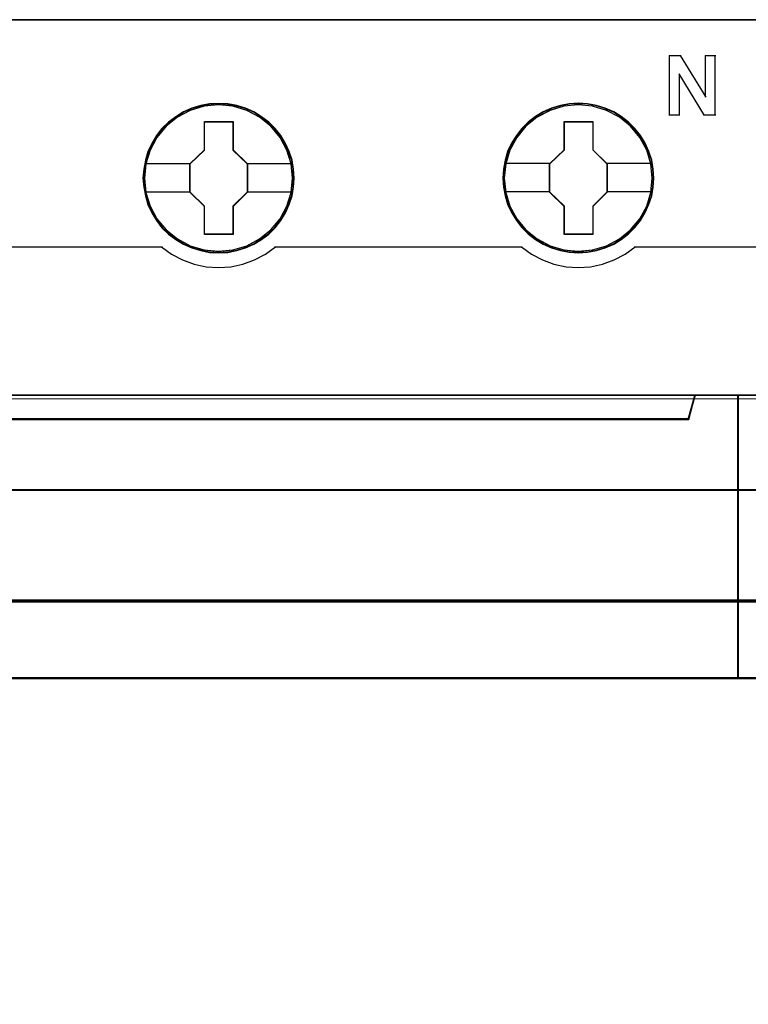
# Model space of a CAD drawing. Header units: millimetres. Extents: x -1290 to 1795, y -4192 to -1311.
# Tile 524 of 656: x 1077.48 to 1084.77, y -3008.58 to -2998.73. Entities that reach past the tile are written whole.
import ezdxf

# ---------------------------------------------------------------- set-up
doc = ezdxf.new("R2010")
doc.units = ezdxf.units.MM
doc.layers.add('30', color=7, linetype='Continuous')
doc.layers.add('45', color=7, linetype='Continuous')
doc.layers.add('Aparatura', color=7, linetype='Continuous', lineweight=13)

# ---------------------------------------------------------------- blocks, each defined once
blk = doc.blocks.new('*U411')
at = {"layer": '45', "color": 7}
for points in [[(189.646347, -533.443271), (117.625529, -533.443271), (117.625529, -615.466039), (189.646347, -615.466039), (189.646347, -533.443271)], [(189.624863, -533.464815), (117.647013, -533.464815), (117.647013, -615.44629), (189.624863, -615.44629), (189.624863, -533.464815)], [(166.413421, -541.365363), (166.39103, -540.917573), (166.318259, -540.464255), (166.161523, -540.038578), (165.982396, -539.623958), (165.747292, -539.231451), (165.467406, -538.888698), (165.142738, -538.568058), (164.778886, -538.291645), (164.403839, -538.048401), (163.978412, -537.865968), (163.547388, -537.738818), (163.093973, -537.655894), (162.640557, -537.628252), (162.187142, -537.655894), (161.744922, -537.738818), (161.297104, -537.865968), (160.882873, -538.048401), (160.49663, -538.291645), (160.138376, -538.568058), (159.802513, -538.888698), (159.53942, -539.231451), (159.29312, -539.623958), (159.0972, -540.038578), (158.979648, -540.464255), (158.890085, -540.917573), (158.856498, -541.365363), (158.890085, -541.813153), (158.979648, -542.249886), (159.0972, -542.675563), (159.29312, -543.090184), (159.53942, -543.482691), (159.802513, -543.842028), (160.138376, -544.15714), (160.49663, -544.433553), (160.882873, -544.665741), (161.297104, -544.848173), (161.744922, -544.98638), (162.187142, -545.074833), (162.640557, -545.096946), (163.093973, -545.074833), (163.547388, -544.98638), (163.978412, -544.848173), (164.403839, -544.665741), (164.778886, -544.433553), (165.142738, -544.15714), (165.467406, -543.842028), (165.747292, -543.482691), (165.982396, -543.090184), (166.161523, -542.675563), (166.318259, -542.249886), (166.39103, -541.813153), (166.413421, -541.365363)], [(166.413421, -541.365363), (166.39103, -540.917573), (166.318259, -540.464255), (166.161523, -540.038578), (165.982396, -539.623958), (165.747292, -539.231451), (165.467406, -538.888698), (165.142738, -538.568058), (164.778886, -538.291645), (164.403839, -538.048401), (163.978412, -537.865968), (163.547388, -537.738818), (163.093973, -537.655894), (162.640557, -537.628252), (162.187142, -537.655894), (161.744922, -537.738818), (161.297104, -537.865968), (160.882873, -538.048401), (160.49663, -538.291645), (160.138376, -538.568058), (159.802513, -538.888698), (159.53942, -539.231451), (159.29312, -539.623958), (159.0972, -540.038578), (158.979648, -540.464255), (158.890085, -540.917573), (158.856498, -541.365363), (158.890085, -541.813153), (158.979648, -542.249886), (159.0972, -542.675563), (159.29312, -543.090184), (159.53942, -543.482691), (159.802513, -543.842028), (160.138376, -544.15714), (160.49663, -544.433553), (160.882873, -544.665741), (161.297104, -544.848173), (161.744922, -544.98638), (162.187142, -545.074833), (162.640557, -545.096946), (163.093973, -545.074833), (163.547388, -544.98638), (163.978412, -544.848173), (164.403839, -544.665741), (164.778886, -544.433553), (165.142738, -544.15714), (165.467406, -543.842028), (165.747292, -543.482691), (165.982396, -543.090184), (166.161523, -542.675563), (166.318259, -542.249886), (166.39103, -541.813153), (166.413421, -541.365363)], [(166.391937, -541.365349), (166.369668, -540.919927), (166.297294, -540.469006), (166.141412, -540.04558), (165.963261, -539.633153), (165.729438, -539.242721), (165.451077, -538.901781), (165.128178, -538.582837), (164.766309, -538.307886), (164.393305, -538.065928), (163.970197, -537.88446), (163.541521, -537.757982), (163.090576, -537.675497), (162.639632, -537.648001), (162.188687, -537.675497), (161.748877, -537.757982), (161.303499, -537.88446), (160.891525, -538.065928), (160.507387, -538.307886), (160.151085, -538.582837), (159.817052, -538.901781), (159.555392, -539.242721), (159.310435, -539.633153), (159.115582, -540.04558), (158.998671, -540.469006), (158.909595, -540.919927), (158.876192, -541.365349), (158.909595, -541.81077), (158.998671, -542.245194), (159.115582, -542.66862), (159.310435, -543.081047), (159.555392, -543.471479), (159.817052, -543.828916), (160.151085, -544.142361), (160.507387, -544.417313), (160.891525, -544.648272), (161.303499, -544.82974), (161.748877, -544.967216), (162.188687, -545.055201), (162.639632, -545.077197), (163.090576, -545.055201), (163.541521, -544.967216), (163.970197, -544.82974), (164.393305, -544.648272), (164.766309, -544.417313), (165.128178, -544.142361), (165.451077, -543.828916), (165.729438, -543.471479), (165.963261, -543.081047), (166.141412, -542.66862), (166.297294, -542.245194), (166.369668, -541.81077), (166.391937, -541.365349)], [(184.409674, -541.35908), (184.381685, -540.911183), (184.314512, -540.457755), (184.157776, -540.031976), (183.978649, -539.617256), (183.743545, -539.224655), (183.463659, -538.88182), (183.133393, -538.561103), (182.769542, -538.284623), (182.400092, -538.041321), (181.969068, -537.858844), (181.543641, -537.731663), (181.084628, -537.648719), (180.631212, -537.621071), (180.177797, -537.648719), (179.735577, -537.731663), (179.28776, -537.858844), (178.879126, -538.041321), (178.487286, -538.284623), (178.129031, -538.561103), (177.798766, -538.88182), (177.535673, -539.224655), (177.289373, -539.617256), (177.093453, -540.031976), (176.970303, -540.457755), (176.88074, -540.911183), (176.852751, -541.35908), (176.88074, -541.806978), (176.970303, -542.243816), (177.093453, -542.669595), (177.289373, -543.084315), (177.535673, -543.476917), (177.798766, -543.836341), (178.129031, -544.151528), (178.487286, -544.428008), (178.879126, -544.660251), (179.28776, -544.842728), (179.735577, -544.980968), (180.177797, -545.069441), (180.631212, -545.09156), (181.084628, -545.069441), (181.543641, -544.980968), (181.969068, -544.842728), (182.400092, -544.660251), (182.769542, -544.428008), (183.133393, -544.151528), (183.463659, -543.836341), (183.743545, -543.476917), (183.978649, -543.084315), (184.157776, -542.669595), (184.314512, -542.243816), (184.381685, -541.806978), (184.409674, -541.35908)], [(184.409674, -541.35908), (184.381685, -540.911183), (184.314512, -540.457755), (184.157776, -540.031976), (183.978649, -539.617256), (183.743545, -539.224655), (183.463659, -538.88182), (183.133393, -538.561103), (182.769542, -538.284623), (182.400092, -538.041321), (181.969068, -537.858844), (181.543641, -537.731663), (181.084628, -537.648719), (180.631212, -537.621071), (180.177797, -537.648719), (179.735577, -537.731663), (179.28776, -537.858844), (178.879126, -538.041321), (178.487286, -538.284623), (178.129031, -538.561103), (177.798766, -538.88182), (177.535673, -539.224655), (177.289373, -539.617256), (177.093453, -540.031976), (176.970303, -540.457755), (176.88074, -540.911183), (176.852751, -541.35908), (176.88074, -541.806978), (176.970303, -542.243816), (177.093453, -542.669595), (177.289373, -543.084315), (177.535673, -543.476917), (177.798766, -543.836341), (178.129031, -544.151528), (178.487286, -544.428008), (178.879126, -544.660251), (179.28776, -544.842728), (179.735577, -544.980968), (180.177797, -545.069441), (180.631212, -545.09156), (181.084628, -545.069441), (181.543641, -544.980968), (181.969068, -544.842728), (182.400092, -544.660251), (182.769542, -544.428008), (183.133393, -544.151528), (183.463659, -543.836341), (183.743545, -543.476917), (183.978649, -543.084315), (184.157776, -542.669595), (184.314512, -542.243816), (184.381685, -541.806978), (184.409674, -541.35908)], [(184.38819, -541.359962), (184.36036, -540.914541), (184.29357, -540.46362), (184.137725, -540.040194), (183.959616, -539.627767), (183.725849, -539.237335), (183.447554, -538.896395), (183.119166, -538.577451), (182.757383, -538.302499), (182.390034, -538.060542), (181.961461, -537.879074), (181.538453, -537.752596), (181.08205, -537.67011), (180.631212, -537.642615), (180.180375, -537.67011), (179.74067, -537.752596), (179.295398, -537.879074), (178.889088, -538.060542), (178.499476, -538.302499), (178.143258, -538.577451), (177.814871, -538.896395), (177.553274, -539.237335), (177.308375, -539.627767), (177.113568, -540.040194), (176.991119, -540.46362), (176.902064, -540.914541), (176.874235, -541.359962), (176.902064, -541.805384), (176.991119, -542.239808), (177.113568, -542.663234), (177.308375, -543.075661), (177.553274, -543.466093), (177.814871, -543.82353), (178.143258, -544.136975), (178.499476, -544.411927), (178.889088, -544.642886), (179.295398, -544.824354), (179.74067, -544.96183), (180.180375, -545.049814), (180.631212, -545.071811), (181.08205, -545.049814), (181.538453, -544.96183), (181.961461, -544.824354), (182.390034, -544.642886), (182.757383, -544.411927), (183.119166, -544.136975), (183.447554, -543.82353), (183.725849, -543.466093), (183.959616, -543.075661), (184.137725, -542.663234), (184.29357, -542.239808), (184.36036, -541.805384), (184.38819, -541.359962)], [(161.927449, -538.529523), (163.368373, -538.529523), (163.368373, -539.947522), (164.08601, -540.645444), (164.08601, -542.068982), (163.368373, -542.783521), (163.368373, -544.184903), (161.927449, -544.184903), (161.927449, -542.783521), (161.19286, -542.068982), (161.19286, -540.645444), (161.927449, -539.947522), (161.927449, -538.529523)], [(161.927449, -538.529523), (163.368373, -538.529523), (163.368373, -538.529523), (163.368373, -539.947522), (163.368373, -539.947522), (164.08601, -540.645444), (164.08601, -540.645444), (164.08601, -542.068982), (164.08601, -542.068982), (163.368373, -542.783521), (163.368373, -542.783521), (163.368373, -544.184903), (163.368373, -544.184903), (161.927449, -544.184903), (161.927449, -544.184903), (161.927449, -542.783521), (161.927449, -542.783521), (161.19286, -542.068982), (161.19286, -542.068982), (161.19286, -540.645444), (161.19286, -540.645444), (161.927449, -539.947522), (161.927449, -539.947522), (161.927449, -538.529523), (161.927449, -538.529523)], [(161.938023, -538.549272), (163.357548, -538.549272), (163.357548, -539.956917), (164.064527, -540.649743), (164.064527, -542.062888), (163.357548, -542.772209), (163.357548, -544.163359), (161.938023, -544.163359), (161.938023, -542.772209), (161.214344, -542.062888), (161.214344, -540.649743), (161.938023, -539.956917), (161.938023, -538.549272)], [(179.92444, -538.524137), (181.360602, -538.524137), (181.360602, -539.942136), (182.078683, -540.640058), (182.078683, -542.063596), (181.360602, -542.778135), (181.360602, -544.179517), (179.92444, -544.179517), (179.92444, -542.778135), (179.183742, -542.063596), (179.183742, -540.640058), (179.92444, -539.942136), (179.92444, -538.524137)], [(179.92444, -538.524137), (181.360602, -538.524137), (181.360602, -538.524137), (181.360602, -539.942136), (181.360602, -539.942136), (182.078683, -540.640058), (182.078683, -540.640058), (182.078683, -542.063596), (182.078683, -542.063596), (181.360602, -542.778135), (181.360602, -542.778135), (181.360602, -544.179517), (181.360602, -544.179517), (179.92444, -544.179517), (179.92444, -544.179517), (179.92444, -542.778135), (179.92444, -542.778135), (179.183742, -542.063596), (179.183742, -542.063596), (179.183742, -540.640058), (179.183742, -540.640058), (179.92444, -539.942136), (179.92444, -539.942136), (179.92444, -538.524137), (179.92444, -538.524137)], [(179.93493, -538.543886), (181.349776, -538.543886), (181.349776, -539.951531), (182.057199, -540.644357), (182.057199, -542.057501), (181.349776, -542.766823), (181.349776, -544.157973), (179.93493, -544.157973), (179.93493, -542.766823), (179.205226, -542.057501), (179.205226, -540.644357), (179.93493, -539.951531), (179.93493, -538.543886)], [(186.148976, -553.392059), (121.122419, -553.392059), (120.799457, -552.206567), (117.625529, -552.206567), (117.625529, -566.377335), (118.37168, -566.377335), (118.37168, -565.748749), (118.37168, -565.076051), (118.37168, -561.933118), (120.72707, -561.696019), (123.082459, -561.530602), (125.443416, -561.447893), (127.809942, -561.447893), (130.170899, -561.530602), (132.526288, -561.696019), (134.881677, -561.933118), (134.881677, -565.076051), (134.881677, -565.748749), (134.881677, -566.377335), (135.627829, -566.377335), (188.649141, -566.377335), (188.649141, -552.206567), (186.471937, -552.206567), (186.148976, -553.392059)], [(121.120946, -553.431002), (186.150929, -553.431002), (186.473908, -552.206567), (120.797968, -552.206567), (121.120946, -553.431002)], [(188.606174, -552.206567), (188.606174, -566.377335), (189.646347, -566.377335), (189.646347, -552.206567), (188.606174, -552.206567)]]:
    blk.add_lwpolyline(points, close=True, dxfattribs=at)
at = {"layer": '45', "color": 139}
for points in [[(189.646347, -533.443271), (117.625529, -533.443271), (117.625529, -615.466039), (189.646347, -615.466039), (189.646347, -533.443271)], [(166.340018, -541.365292), (166.267242, -540.64624), (166.060112, -539.960375), (165.713029, -539.329822), (165.248385, -538.771173), (164.694171, -538.317617), (164.050388, -537.980216), (163.356221, -537.770032), (162.634064, -537.703658), (161.911907, -537.770032), (161.212143, -537.980216), (160.579555, -538.317617), (160.014146, -538.771173), (159.549502, -539.329822), (159.208017, -539.960375), (159.000886, -540.64624), (158.928111, -541.365292), (159.000886, -542.078813), (159.208017, -542.764678), (159.549502, -543.395231), (160.014146, -543.948348), (160.579555, -544.401904), (161.212143, -544.739306), (161.911907, -544.955021), (162.634064, -545.026927), (163.356221, -544.955021), (164.050388, -544.739306), (164.694171, -544.401904), (165.248385, -543.948348), (165.713029, -543.395231), (166.060112, -542.764678), (166.267242, -542.078813), (166.340018, -541.365292)], [(166.334647, -541.359906), (166.261867, -540.640854), (166.054724, -539.96052), (165.713218, -539.324435), (165.254144, -538.771318), (164.688699, -538.317762), (164.050475, -537.980361), (163.350667, -537.764645), (162.628466, -537.698271), (161.906264, -537.764645), (161.217654, -537.980361), (160.573831, -538.317762), (160.013985, -538.771318), (159.554911, -539.324435), (159.213405, -539.96052), (159.000663, -540.640854), (158.933482, -541.359906), (159.000663, -542.073427), (159.213405, -542.764823), (159.554911, -543.389845), (160.013985, -543.948494), (160.573831, -544.40205), (161.217654, -544.739451), (161.906264, -544.949635), (162.628466, -545.021541), (163.350667, -544.949635), (164.050475, -544.739451), (164.688699, -544.40205), (165.254144, -543.948494), (165.713218, -543.389845), (166.054724, -542.764823), (166.261867, -542.073427), (166.334647, -541.359906)], [(184.3309, -541.359906), (184.258122, -540.640854), (184.050985, -539.96052), (183.70949, -539.324435), (183.25043, -538.771318), (182.685003, -538.317762), (182.0412, -537.980361), (181.347012, -537.764645), (180.624833, -537.698271), (179.902653, -537.764645), (179.214064, -537.980361), (178.570261, -538.317762), (178.010432, -538.771318), (177.551372, -539.324435), (177.204278, -539.96052), (176.991543, -540.640854), (176.924364, -541.359906), (176.991543, -542.073427), (177.204278, -542.764823), (177.551372, -543.389845), (178.010432, -543.948494), (178.570261, -544.40205), (179.214064, -544.739451), (179.902653, -544.949635), (180.624833, -545.021541), (181.347012, -544.949635), (182.0412, -544.739451), (182.685003, -544.40205), (183.25043, -543.948494), (183.70949, -543.389845), (184.050985, -542.764823), (184.258122, -542.073427), (184.3309, -541.359906)], [(184.3309, -541.365292), (184.258122, -540.64624), (184.050985, -539.960375), (183.70949, -539.329822), (183.244832, -538.771173), (182.690601, -538.317617), (182.046798, -537.980216), (181.347012, -537.770032), (180.630431, -537.703658), (179.908252, -537.770032), (179.208466, -537.980216), (178.575859, -538.317617), (178.010432, -538.771173), (177.545774, -539.329822), (177.204278, -539.960375), (176.997142, -540.64624), (176.924364, -541.365292), (176.997142, -542.078813), (177.204278, -542.764678), (177.545774, -543.395231), (178.010432, -543.948348), (178.575859, -544.401904), (179.208466, -544.739306), (179.908252, -544.955021), (180.630431, -545.026927), (181.347012, -544.955021), (182.046798, -544.739306), (182.690601, -544.401904), (183.244832, -543.948348), (183.70949, -543.395231), (184.050985, -542.764678), (184.258122, -542.078813), (184.3309, -541.365292)]]:
    blk.add_lwpolyline(points, close=True, dxfattribs=at)
for points in [[(185.172348, -535.226062), (185.766733, -535.226062)], [(185.172348, -535.226062), (185.172348, -538.236879)], [(185.723765, -535.226062), (187.014583, -537.308679)], [(186.969825, -535.226062), (187.50871, -535.226062)], [(186.969825, -535.226062), (186.969825, -537.308679)], [(187.465742, -535.226062), (187.465742, -538.236879)], [(185.668266, -536.148877), (185.668266, -538.236879)], [(186.946551, -538.236879), (185.668266, -536.148877)], [(185.172348, -538.193791), (185.711233, -538.193791)], [(186.903583, -538.193791), (187.50871, -538.193791)], [(147.441446, -544.800711), (159.82864, -544.800711)], [(159.785672, -544.800711), (160.290309, -545.156911), (160.834194, -545.444168), (161.411723, -545.662484), (162.017286, -545.788877), (162.628457, -545.834838), (163.245235, -545.788877), (163.845192, -545.662484), (164.433934, -545.444168), (164.97782, -545.156911), (165.482457, -544.800711)], [(165.439489, -544.800711), (177.826683, -544.800711)], [(177.781925, -544.800711), (178.286741, -545.156911), (178.830821, -545.444168), (179.408555, -545.662484), (180.014334, -545.788877), (180.625722, -545.834838), (181.24272, -545.788877), (181.84289, -545.662484), (182.426233, -545.444168), (182.975922, -545.156911), (183.475129, -544.800711)], [(183.430371, -544.800711), (189.646347, -544.800711)], [(117.625529, -552.206567), (189.646347, -552.206567)], [(186.473908, -552.206567), (186.106893, -553.431002)], [(188.606174, -566.377335), (188.606174, -552.206567)], [(121.120225, -553.387913), (186.151651, -553.387913)], [(189.646347, -566.334247), (134.871639, -566.334247)]]:
    blk.add_lwpolyline(points, dxfattribs=at)
at = {"layer": '45', "color": 7}
for points in [[(158.928111, -540.628297), (161.237618, -540.628297)], [(164.043043, -540.628297), (166.340018, -540.628297)], [(176.924364, -540.622911), (179.2285, -540.622911)], [(182.033925, -540.622911), (184.338061, -540.622911)], [(158.928111, -542.041245), (161.237618, -542.041245)], [(164.043043, -542.041245), (166.340018, -542.041245)], [(176.924364, -542.035859), (179.2285, -542.035859)], [(182.033925, -542.035859), (184.338061, -542.035859)]]:
    blk.add_lwpolyline(points, dxfattribs=at)
at = {"layer": '45', "color": 140}
for points in [[(186.148976, -553.392059), (121.122419, -553.392059), (120.799457, -552.206567), (117.625529, -552.206567), (117.625529, -566.377335), (118.37168, -566.377335), (118.37168, -565.748749), (118.37168, -565.076051), (118.37168, -561.933118), (120.72707, -561.696019), (123.082459, -561.530602), (125.443416, -561.447893), (127.809942, -561.447893), (130.170899, -561.530602), (132.526288, -561.696019), (134.881677, -561.933118), (134.881677, -565.076051), (134.881677, -565.748749), (134.881677, -566.377335), (135.627829, -566.377335), (188.649141, -566.377335), (188.649141, -552.206567), (186.471937, -552.206567), (186.148976, -553.392059)], [(186.130732, -553.408354), (121.141875, -553.408354), (120.819101, -552.226316), (117.647013, -552.226316), (117.647013, -566.355791), (118.392732, -566.355791), (118.392732, -565.729036), (118.392732, -565.058298), (118.392732, -561.924524), (120.746755, -561.688116), (123.100779, -561.523181), (125.460367, -561.440713), (127.825521, -561.440713), (130.185109, -561.523181), (132.539133, -561.688116), (134.893157, -561.924524), (134.893157, -565.058298), (134.893157, -565.729036), (134.893157, -566.355791), (135.638876, -566.355791), (188.629448, -566.355791), (188.629448, -552.226316), (186.453506, -552.226316), (186.130732, -553.408354)], [(121.142219, -553.411253), (186.129657, -553.411253), (186.452424, -552.226316), (120.819452, -552.226316), (121.142219, -553.411253)], [(188.606174, -552.206567), (188.606174, -566.377335), (189.646347, -566.377335), (189.646347, -552.206567), (188.606174, -552.206567)]]:
    blk.add_lwpolyline(points, close=True, dxfattribs=at)
at = {"layer": '45', "color": 59}
for points in [[(121.120946, -553.431002), (186.150929, -553.431002), (186.473908, -552.206567), (120.797968, -552.206567), (121.120946, -553.431002)], [(188.627657, -552.226316), (188.627657, -566.355791), (189.624863, -566.355791), (189.624863, -552.226316), (188.627657, -552.226316)]]:
    blk.add_lwpolyline(points, close=True, dxfattribs=at)
blk = doc.blocks.new('*U426')
at = {"layer": '30', "color": 7}
for points in [[(117.158256, -706.821084), (548.842747, -706.821084), (117.158256, -706.821084)], [(548.842747, -706.821084), (117.158256, -706.821084), (117.158256, -709.385785), (117.158256, -710.863276), (117.158256, -712.424399), (548.842747, -712.424399), (548.842747, -710.863276), (548.842747, -709.385785), (548.842747, -706.821084)], [(117.158256, -712.336426), (548.842747, -712.336426), (117.158256, -712.336426)], [(548.842747, -712.336426), (117.158256, -712.336426), (117.158256, -713.851227), (117.158256, -734.920729), (117.158256, -736.435529), (548.842747, -736.435529), (548.842747, -734.920729), (548.842747, -713.851227), (548.842747, -712.336426)]]:
    blk.add_lwpolyline(points, close=True, dxfattribs=at)
at = {"layer": '30', "color": 59}
blk.add_lwpolyline([(548.79978, -706.862377), (117.201224, -706.862377), (117.201224, -709.388456), (117.201224, -710.843697), (117.201224, -712.38131), (548.79978, -712.38131), (548.79978, -710.843697), (548.79978, -709.388456), (548.79978, -706.862377)], close=True, dxfattribs=at)

msp = doc.modelspace()

# ---------------------------------------------------------------- linework, layer by layer
at = {"layer": 'Aparatura', "color": 7, "lineweight": 13}
msp.add_lwpolyline([(1070.4596, -3011.5396), (1070.4596, -3002.5233), (1156.8252, -3002.5233), (1156.8252, -3011.5396)], dxfattribs=at)
msp.add_lwpolyline([(1070.4596, -3002.5233), (1156.8252, -3002.5233), (1156.8252, -3011.5396), (1070.4596, -3011.5396), (1070.4596, -3002.5233)], close=True, dxfattribs=at)

# ---------------------------------------------------------------- block references
at = {"layer": 'Aparatura', "color": 7, "lineweight": 13, "xscale": 0.2, "yscale": 0.2, "zscale": 0.2}
for name, p in [('*U411', (1046.9424, -2892.0443)), ('*U426', (1046.9424, -2862.0686))]:
    msp.add_blockref(name, p, dxfattribs=at)

doc.saveas('drawing.dxf')
